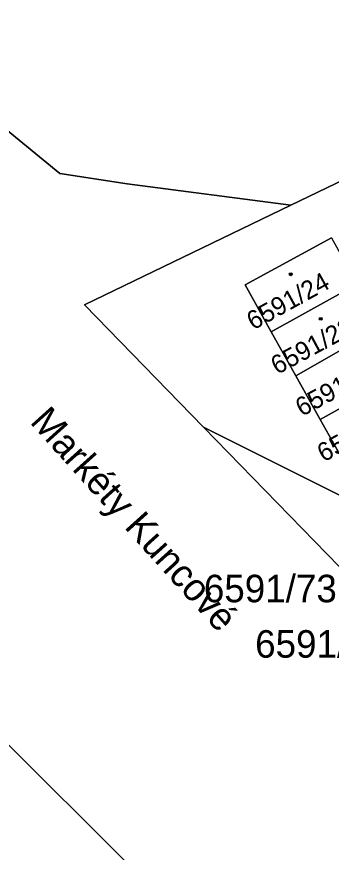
# Model space of a CAD drawing. Extents: x -596233 to -595156, y -1161235 to -1159375.
# Drawn here: x -595680.5 to -595661, y -1159527.2 to -1159475.6 of the extents above; entities that cross this region are included whole.
import ezdxf

# ---------------------------------------------------------------- set-up
doc = ezdxf.new("R2010")
doc.units = 0
for name, color, linetype in [('KN_KULTURY', 7, 'Continuous'), ('KN_PARC_CIS_STAV', 7, 'Continuous'), ('KN_PARC_PLOCHA', 7, 'Continuous'), ('KN_ULICE', 7, 'Continuous'), ('parcely_l', 7, 'Continuous')]:
    doc.layers.add(name, color=color, linetype=linetype)

msp = doc.modelspace()

# ---------------------------------------------------------------- linework, layer by layer
at = {"layer": 'KN_KULTURY'}
for centre, radius in [((-595663.52, -1159491.48), 0.09), ((-595663.52, -1159491.48), 0.0398), ((-595661.67, -1159494.23), 0.09), ((-595661.67, -1159494.23), 0.0398)]:
    msp.add_circle(centre, radius, dxfattribs=at)
at = {"layer": 'KN_PARC_PLOCHA'}
for points in [[(-595550.84, -1159425.09), (-595555.33, -1159427.48), (-595566.72, -1159433.94), (-595599.68, -1159452.65), (-595612.06, -1159459.61), (-595647.26, -1159479.39), (-595663.51, -1159487.22), (-595673.64, -1159485.89), (-595677.8, -1159485.25), (-595682.39, -1159481.52), (-595682.91, -1159481.82), (-595719.39, -1159445.16)], [(-595658.53, -1159506.11), (-595668.91, -1159500.92), (-595676.27, -1159493.37), (-595663.51, -1159487.22), (-595647.26, -1159479.39)], [(-595673.68, -1159527.8), (-595696.38, -1159505.19), (-595698.51, -1159503.07), (-595701.4, -1159505.18), (-595709.17, -1159497.41), (-595682.91, -1159481.82), (-595682.39, -1159481.52), (-595677.8, -1159485.25), (-595673.64, -1159485.89), (-595663.51, -1159487.22), (-595676.27, -1159493.37), (-595668.91, -1159500.92), (-595651.38, -1159518.91), (-595651.18, -1159519.27), (-595651.08, -1159519.22), (-595650.61, -1159519.7), (-595644.79, -1159525.59), (-595639.31, -1159531.13)], [(-595661, -1159489.23), (-595666.34, -1159492.14), (-595664.73, -1159495.03), (-595663.21, -1159497.74), (-595661.7, -1159500.44), (-595660.23, -1159503.07)], [(-595711.18, -1159526.51), (-595709.62, -1159523.57), (-595696.38, -1159505.19), (-595673.68, -1159527.8), (-595671.76, -1159529.98), (-595670.29, -1159532.72), (-595669.43, -1159535.71), (-595669.3, -1159538.8), (-595669.52, -1159541.31), (-595670.31, -1159543.92), (-595672.99, -1159548.38), (-595677.72, -1159555.27), (-595687.18, -1159548.1), (-595681.75, -1159540.29), (-595685.7, -1159537.71), (-595684.25, -1159535.64), (-595686.72, -1159533.91), (-595688.16, -1159535.98), (-595691.16, -1159533.89), (-595701.86, -1159549.17), (-595711.07, -1159562.32), (-595721, -1159576.49)]]:
    msp.add_lwpolyline(points, dxfattribs=at)
for points in [[(-595659.42, -1159492.08), (-595664.73, -1159495.03), (-595666.34, -1159492.14), (-595661, -1159489.23)], [(-595657.94, -1159494.75), (-595663.21, -1159497.74), (-595664.73, -1159495.03), (-595659.42, -1159492.08)], [(-595656.41, -1159497.51), (-595661.7, -1159500.44), (-595663.21, -1159497.74), (-595657.94, -1159494.75)], [(-595654.96, -1159500.13), (-595660.23, -1159503.07), (-595661.7, -1159500.44), (-595656.41, -1159497.51)], [(-595658.53, -1159506.11), (-595657.32, -1159508.28), (-595655.83, -1159510.94), (-595654.3, -1159513.68), (-595652.83, -1159516.32), (-595649.91, -1159517.4), (-595648.66, -1159517.3), (-595645.94, -1159516.41), (-595642.09, -1159514.34), (-595641.59, -1159514.08), (-595634.64, -1159517.43), (-595639.14, -1159520.8), (-595642.46, -1159523.61), (-595650.61, -1159519.7), (-595651.08, -1159519.22), (-595651.18, -1159519.27), (-595651.38, -1159518.91), (-595668.91, -1159500.92)]]:
    msp.add_lwpolyline(points, close=True, dxfattribs=at)
at = {"layer": 'parcely_l'}
for points in [[(-595663.51, -1159487.22), (-595647.26, -1159479.39), (-595612.06, -1159459.61)], [(-595663.51, -1159487.22), (-595673.64, -1159485.89), (-595677.8, -1159485.25), (-595682.39, -1159481.52), (-595682.91, -1159481.82)], [(-595668.91, -1159500.92), (-595676.27, -1159493.37), (-595663.51, -1159487.22)], [(-595661, -1159489.23), (-595666.34, -1159492.14), (-595664.73, -1159495.03)], [(-595659.42, -1159492.08), (-595664.73, -1159495.03)], [(-595657.94, -1159494.75), (-595663.21, -1159497.74)], [(-595664.73, -1159495.03), (-595663.21, -1159497.74)], [(-595663.21, -1159497.74), (-595661.7, -1159500.44)], [(-595661.7, -1159500.44), (-595656.41, -1159497.51)], [(-595661.7, -1159500.44), (-595660.23, -1159503.07)], [(-595650.61, -1159519.7), (-595651.08, -1159519.22), (-595651.18, -1159519.27), (-595651.38, -1159518.91), (-595668.91, -1159500.92)], [(-595668.91, -1159500.92), (-595658.53, -1159506.11)], [(-595696.38, -1159505.19), (-595673.68, -1159527.8)]]:
    msp.add_lwpolyline(points, dxfattribs=at)

# ---------------------------------------------------------------- texts
at = {"layer": 'KN_PARC_CIS_STAV'}
for s, rotation, p in [('6591/24', 28.79758, (-595665.84, -1159494.9505)), ('6591/23', 28.21957, (-595664.3583, -1159497.6968)), ('6591/22', 28.21736, (-595662.8384, -1159500.2867)), ('6591/21', 28.46806, (-595661.4905, -1159503.1013))]:
    msp.add_text(s, height=1.14, rotation=rotation, dxfattribs=at).set_placement(p)
for s, p in [('6591/73', (-595668.8916, -1159511.73)), ('6591/18', (-595665.7216, -1159515.15))]:
    msp.add_text(s, height=1.7, dxfattribs=at).set_placement(p)
at = {"layer": 'KN_ULICE'}
msp.add_text('Markéty Kuncové', height=1.7, rotation=312.00091, dxfattribs=at).set_placement((-595679.6919, -1159500.6257))

doc.saveas('drawing.dxf')
